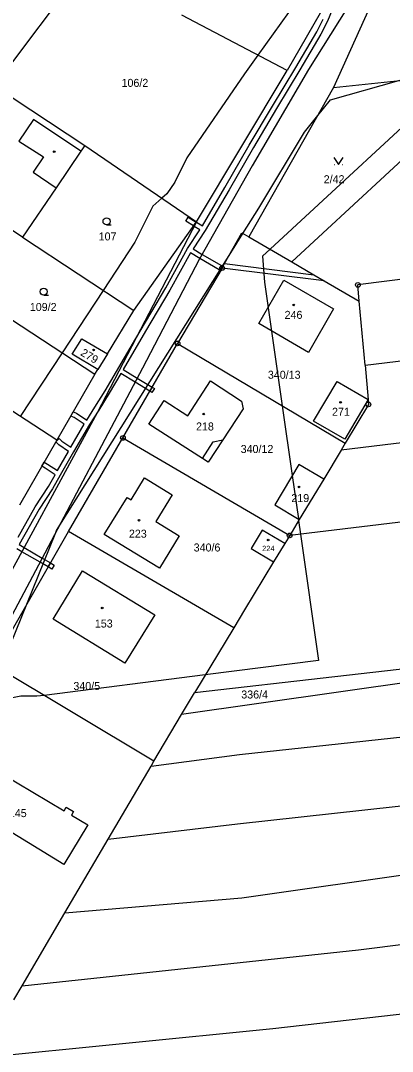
# Model space of a CAD drawing. Extents: x -747333 to -745433, y -1133152 to -1130600.
# Drawn here: x -746191.7 to -746112.5, y -1131861.6 to -1131642.6 of the extents above; entities that cross this region are included whole.
import ezdxf

# ---------------------------------------------------------------- set-up
doc = ezdxf.new("R2010")
doc.units = 0
for name, color, linetype in [('Vrstva 1', 7, 'Continuous'), ('Vrstva 18', 7, 'Continuous'), ('Vrstva 19', 7, 'Continuous'), ('Vrstva 24', 7, 'Continuous'), ('Vrstva 25', 7, 'Continuous'), ('Vrstva 3', 7, 'Continuous'), ('Vrstva 30', 7, 'Continuous'), ('Vrstva 37', 7, 'Continuous'), ('Vrstva 4', 7, 'Continuous'), ('Vrstva 52', 7, 'Continuous'), ('Vrstva 6', 7, 'Continuous')]:
    doc.layers.add(name, color=color, linetype=linetype)

msp = doc.modelspace()

# ---------------------------------------------------------------- linework, layer by layer
at = {"layer": 'Vrstva 1'}
for p, q in [((-746125.11, -1131656.77), (-746143.09, -1131688.51)), ((-746133.92, -1131693.84), (-746104.37, -1131666.43)), ((-746148.26, -1131694.19), (-746144.59, -1131687.64)), ((-746144.59, -1131687.64), (-746143.09, -1131688.51)), ((-746143.09, -1131688.51), (-746133.92, -1131693.84)), ((-746133.92, -1131693.84), (-746129.27, -1131696.54)), ((-746140.98, -1131706.93), (-746135.62, -1131697.67)), ((-746135.62, -1131697.67), (-746125.05, -1131703.81)), ((-746127.06, -1131697.82), (-746119.59, -1131702.16)), ((-746119.59, -1131702.16), (-746119.9, -1131698.71)), ((-746118.38, -1131715.73), (-746119.59, -1131702.16)), ((-746173.21, -1131713.39), (-746167.6, -1131704.18)), ((-746125.05, -1131703.81), (-746130.42, -1131713.06)), ((-746130.42, -1131713.06), (-746140.98, -1131706.93)), ((-746180.67, -1131713.43), (-746178.65, -1131710.15)), ((-746178.65, -1131710.15), (-746173.21, -1131713.39)), ((-746175.23, -1131716.7), (-746180.67, -1131713.43)), ((-746173.21, -1131713.39), (-746175.23, -1131716.7)), ((-746118.38, -1131715.73), (-746117.73, -1131723.06)), ((-746175.84, -1131717.7), (-746175.23, -1131716.7)), ((-746129.35, -1131727.65), (-746124.3, -1131719.23)), ((-746124.3, -1131719.23), (-746117.73, -1131723.06)), ((-746117.73, -1131723.06), (-746122.65, -1131731.51)), ((-746117.73, -1131723.06), (-746117.64, -1131724.09)), ((-746122.65, -1131731.51), (-746129.35, -1131727.65))]:
    msp.add_line(p, q, dxfattribs=at)
for points in [[(-746112.88, -1131629.7), (-746125.11, -1131656.77)], [(-746178.11, -1131631.02), (-746197.29, -1131656.44)], [(-746126.56, -1131638.66), (-746134.91, -1131653.16)], [(-746134.91, -1131653.16), (-746157.34, -1131641.42)], [(-746154.22, -1131685.29), (-746134.91, -1131653.16)], [(-746125.11, -1131656.77), (-746090.01, -1131653.11)], [(-746197.29, -1131656.44), (-746178.01, -1131669.1)], [(-746178.01, -1131669.1), (-746178.84, -1131670.33)], [(-746178.01, -1131669.1), (-746154.22, -1131685.29)], [(-746178.84, -1131670.33), (-746184.1, -1131678.09)], [(-746184.1, -1131678.09), (-746191.3, -1131688.55)], [(-746191.3, -1131688.55), (-746196.29, -1131685.32)], [(-746167.6, -1131704.18), (-746154.22, -1131685.29)], [(-746012.9, -1131685.16), (-746119.9, -1131698.71)], [(-746191.3, -1131688.55), (-746167.6, -1131704.18)], [(-746148.79, -1131695.13), (-746158.27, -1131711.14)], [(-746148.79, -1131695.13), (-746148.26, -1131694.19)], [(-746129.27, -1131696.54), (-746127.06, -1131697.82)], [(-746205.01, -1131698.62), (-746175.84, -1131717.7)], [(-746169.89, -1131731.23), (-746158.27, -1131711.14)], [(-746158.27, -1131711.14), (-746122.58, -1131732.37)], [(-746118.38, -1131715.73), (-746090.83, -1131712.46)], [(-746183.97, -1131731.72), (-746211.35, -1131713.91)], [(-746175.84, -1131717.7), (-746183.97, -1131731.72)], [(-746156.08, -1131726.53), (-746151.26, -1131719.11)], [(-746151.26, -1131719.11), (-746144.66, -1131723.4)], [(-746009.74, -1131720.07), (-746123.47, -1131733.84)], [(-746164.36, -1131728.28), (-746161.12, -1131723.26)], [(-746161.12, -1131723.26), (-746156.08, -1131726.53)], [(-746144.66, -1131723.4), (-746144.31, -1131725.02)], [(-746117.64, -1131724.09), (-746122.58, -1131732.37)], [(-746144.31, -1131725.02), (-746148.66, -1131731.66)], [(-746152.94, -1131735.58), (-746164.36, -1131728.28)], [(-746181.5, -1131751.09), (-746169.89, -1131731.23)], [(-746169.89, -1131731.23), (-746134.41, -1131751.93)], [(-746183.97, -1131731.72), (-746191.89, -1131745.5)], [(-746148.66, -1131731.66), (-746151.74, -1131736.35)], [(-746122.58, -1131732.37), (-746123.47, -1131733.84)], [(-746151.74, -1131736.35), (-746152.94, -1131735.58)], [(-746123.47, -1131733.84), (-746127.17, -1131739.96)], [(-746132.45, -1131736.84), (-746137.57, -1131745.44)], [(-746008.22, -1131736.82), (-746134.41, -1131751.93)], [(-746127.17, -1131739.96), (-746132.45, -1131736.84)], [(-746168.15, -1131744.36), (-746165.34, -1131739.72)], [(-746165.34, -1131739.72), (-746159.44, -1131743.32)], [(-746127.17, -1131739.96), (-746132.37, -1131748.55)], [(-746173.86, -1131751.77), (-746169.01, -1131743.85)], [(-746169.01, -1131743.85), (-746168.15, -1131744.36)], [(-746159.44, -1131743.32), (-746162.91, -1131749)], [(-746137.57, -1131745.44), (-746132.37, -1131748.55)], [(-746132.37, -1131748.55), (-746134.41, -1131751.93)], [(-746197.7, -1131779.34), (-746181.5, -1131751.09)], [(-746146.31, -1131771.57), (-746181.5, -1131751.09)], [(-746162.91, -1131749), (-746157.95, -1131752.03)], [(-746140.23, -1131750.83), (-746142.61, -1131754.73)], [(-746135.47, -1131753.68), (-746140.23, -1131750.83)], [(-746162.14, -1131758.91), (-746173.86, -1131751.77)], [(-746157.95, -1131752.03), (-746162.14, -1131758.91)], [(-746134.41, -1131751.93), (-746135.47, -1131753.68)], [(-746142.61, -1131754.73), (-746137.83, -1131757.57)], [(-746135.47, -1131753.68), (-746137.83, -1131757.57)], [(-746137.83, -1131757.57), (-746144.01, -1131767.78)], [(-746184.77, -1131769.7), (-746178.52, -1131759.43)], [(-746178.52, -1131759.43), (-746163.11, -1131768.8)], [(-746005.35, -1131768.4), (-746157.45, -1131789.98)], [(-746005.35, -1131768.4), (-746154.67, -1131785.39)], [(-746144.01, -1131767.78), (-746146.31, -1131771.57)], [(-746169.46, -1131779.05), (-746184.77, -1131769.7)], [(-746163.11, -1131768.8), (-746169.46, -1131779.05)], [(-746146.31, -1131771.57), (-746154.67, -1131785.39)], [(-746163.29, -1131799.92), (-746197.7, -1131779.34)], [(-746157.45, -1131789.98), (-746154.67, -1131785.39)], [(-746163.29, -1131799.92), (-746157.45, -1131789.98)], [(-746202.46, -1131798.53), (-746182.41, -1131810.46)], [(-746173.02, -1131816.46), (-746163.91, -1131800.98)], [(-746163.91, -1131800.98), (-746163.29, -1131799.92)], [(-746182.44, -1131821.82), (-746207.33, -1131806.71)], [(-746182.41, -1131810.46), (-746181.95, -1131809.69)], [(-746181.95, -1131809.69), (-746180.38, -1131810.62)], [(-746180.38, -1131810.62), (-746180.84, -1131811.4)], [(-746180.84, -1131811.4), (-746177.39, -1131813.45)], [(-746177.39, -1131813.45), (-746182.44, -1131821.82)], [(-746182.24, -1131832.12), (-746173.02, -1131816.46)], [(-746191.35, -1131847.6), (-746182.24, -1131832.12)], [(-746193.13, -1131850.62), (-746191.35, -1131847.6)]]:
    msp.add_lwpolyline(points, dxfattribs=at)
at = {"layer": 'Vrstva 24'}
for p, q in [((-746148.84, -1131695.13), (-746148.74, -1131695.13)), ((-746119.95, -1131698.71), (-746119.85, -1131698.71)), ((-746158.32, -1131711.14), (-746158.22, -1131711.14)), ((-746117.69, -1131724.09), (-746117.59, -1131724.09)), ((-746169.94, -1131731.23), (-746169.84, -1131731.23)), ((-746134.46, -1131751.93), (-746134.36, -1131751.93))]:
    msp.add_line(p, q, dxfattribs=at)
for centre in [(-746148.79, -1131695.13), (-746119.9, -1131698.71), (-746158.27, -1131711.14), (-746117.64, -1131724.09), (-746169.89, -1131731.23), (-746134.41, -1131751.93)]:
    msp.add_circle(centre, 0.499289, dxfattribs=at)
at = {"layer": 'Vrstva 25'}
for p, q in [((-746124.97, -1131673.11), (-746124.87, -1131673.11)), ((-746123.17, -1131673.11), (-746123.07, -1131673.11)), ((-746173.38, -1131685.96), (-746172.38, -1131685.96)), ((-746186.76, -1131700.89), (-746185.76, -1131700.89))]:
    msp.add_line(p, q, dxfattribs=at)
msp.add_lwpolyline([(-746125.02, -1131671.61), (-746124.02, -1131673.11), (-746123.02, -1131671.61)], dxfattribs=at)
for centre, radius in [((-746184.52, -1131670.42), 0.174503), ((-746173.38, -1131685.21), 0.75), ((-746186.76, -1131700.14), 0.75), ((-746133.56, -1131702.97), 0.174503), ((-746176.13, -1131712.54), 0.174503), ((-746123.58, -1131723.66), 0.174503), ((-746152.7, -1131726.14), 0.174503), ((-746132.42, -1131741.64), 0.174503), ((-746166.47, -1131748.71), 0.174503), ((-746138.99, -1131752.92), 0.174503), ((-746174.3, -1131767.35), 0.174503)]:
    msp.add_circle(centre, radius, dxfattribs=at)
at = {"layer": 'Vrstva 3'}
for points in [[(-746140.98, -1131706.93), (-746135.62, -1131697.67)], [(-746135.62, -1131697.67), (-746125.05, -1131703.81)], [(-746125.05, -1131703.81), (-746130.42, -1131713.06)], [(-746130.42, -1131713.06), (-746140.98, -1131706.93)], [(-746180.67, -1131713.43), (-746178.65, -1131710.15)], [(-746178.65, -1131710.15), (-746173.21, -1131713.39)], [(-746175.23, -1131716.7), (-746180.67, -1131713.43)], [(-746173.21, -1131713.39), (-746175.23, -1131716.7)], [(-746156.08, -1131726.53), (-746151.26, -1131719.11)], [(-746151.26, -1131719.11), (-746144.66, -1131723.4)], [(-746129.35, -1131727.65), (-746124.3, -1131719.23)], [(-746124.3, -1131719.23), (-746117.73, -1131723.06)], [(-746164.36, -1131728.28), (-746161.12, -1131723.26)], [(-746161.12, -1131723.26), (-746156.08, -1131726.53)], [(-746144.66, -1131723.4), (-746144.31, -1131725.02)], [(-746117.73, -1131723.06), (-746122.65, -1131731.51)], [(-746144.31, -1131725.02), (-746148.66, -1131731.66)], [(-746152.94, -1131735.58), (-746164.36, -1131728.28)], [(-746122.65, -1131731.51), (-746129.35, -1131727.65)], [(-746152.94, -1131735.58), (-746150.67, -1131732.02)], [(-746150.67, -1131732.02), (-746148.66, -1131731.66)], [(-746132.45, -1131736.84), (-746137.57, -1131745.44)], [(-746127.17, -1131739.96), (-746132.45, -1131736.84)], [(-746168.15, -1131744.36), (-746165.34, -1131739.72)], [(-746165.34, -1131739.72), (-746159.44, -1131743.32)], [(-746127.17, -1131739.96), (-746132.37, -1131748.55)], [(-746173.86, -1131751.77), (-746169.01, -1131743.85)], [(-746169.01, -1131743.85), (-746168.15, -1131744.36)], [(-746159.44, -1131743.32), (-746162.91, -1131749)], [(-746137.57, -1131745.44), (-746132.37, -1131748.55)], [(-746162.91, -1131749), (-746157.95, -1131752.03)], [(-746140.23, -1131750.83), (-746142.61, -1131754.73)], [(-746135.47, -1131753.68), (-746140.23, -1131750.83)], [(-746162.14, -1131758.91), (-746173.86, -1131751.77)], [(-746157.95, -1131752.03), (-746162.14, -1131758.91)], [(-746142.61, -1131754.73), (-746137.83, -1131757.57)], [(-746135.47, -1131753.68), (-746137.83, -1131757.57)], [(-746184.77, -1131769.7), (-746178.52, -1131759.43)], [(-746178.52, -1131759.43), (-746163.11, -1131768.8)], [(-746169.46, -1131779.05), (-746184.77, -1131769.7)], [(-746163.11, -1131768.8), (-746169.46, -1131779.05)], [(-746202.46, -1131798.53), (-746182.41, -1131810.46)], [(-746182.44, -1131821.82), (-746207.33, -1131806.71)], [(-746182.41, -1131810.46), (-746181.95, -1131809.69)], [(-746181.95, -1131809.69), (-746180.38, -1131810.62)], [(-746180.38, -1131810.62), (-746180.84, -1131811.4)], [(-746180.84, -1131811.4), (-746177.39, -1131813.45)], [(-746177.39, -1131813.45), (-746182.44, -1131821.82)]]:
    msp.add_lwpolyline(points, dxfattribs=at)
at = {"layer": 'Vrstva 30'}
msp.add_line((-746148.26, -1131694.19), (-746129.27, -1131696.54), dxfattribs=at)
for points in [[(-746123.22, -1131635.02), (-746126.33, -1131642.66)], [(-746128.65, -1131644.97), (-746127.25, -1131642.24)], [(-746126.33, -1131642.66), (-746127.77, -1131645.45)], [(-746133.13, -1131652.55), (-746128.65, -1131644.97)], [(-746127.77, -1131645.45), (-746132.27, -1131653.05)], [(-746138.09, -1131660.73), (-746133.13, -1131652.55)], [(-746132.27, -1131653.05), (-746137.23, -1131661.25)], [(-746143, -1131669.04), (-746138.09, -1131660.73)], [(-746137.23, -1131661.25), (-746142.14, -1131669.54)], [(-746148.18, -1131678.01), (-746143, -1131669.04)], [(-746142.14, -1131669.54), (-746147.32, -1131678.51)], [(-746152.98, -1131686.17), (-746148.18, -1131678.01)], [(-746147.32, -1131678.51), (-746152.38, -1131687.12)], [(-746156.53, -1131685.18), (-746156.01, -1131684.32)], [(-746154.86, -1131686.19), (-746156.53, -1131685.18)], [(-746156.01, -1131684.32), (-746154.28, -1131685.38)], [(-746154.86, -1131686.19), (-746154.28, -1131685.38)], [(-746154.28, -1131685.38), (-746154.86, -1131686.19)], [(-746154.28, -1131685.38), (-746154.27, -1131685.38)], [(-746154.27, -1131685.38), (-746152.98, -1131686.17)], [(-746156.12, -1131690.96), (-746153.51, -1131687.02)], [(-746152.38, -1131687.12), (-746154.98, -1131691.06)], [(-746154.73, -1131686.27), (-746154.86, -1131686.19)], [(-746153.51, -1131687.02), (-746154.73, -1131686.27)], [(-746160.8, -1131699.33), (-746156.12, -1131690.96)], [(-746155.5, -1131691.91), (-746159.94, -1131699.83)], [(-746153.51, -1131693.09), (-746155.5, -1131691.91)], [(-746154.98, -1131691.06), (-746153.01, -1131692.22)], [(-746149.4, -1131695.5), (-746153.51, -1131693.09)], [(-746153.01, -1131692.22), (-746148.93, -1131694.62)], [(-746149.1, -1131695.65), (-746149.4, -1131695.5)], [(-746148.79, -1131695.13), (-746149.1, -1131695.65)], [(-746148.93, -1131694.62), (-746148.6, -1131694.78)], [(-746148.79, -1131695.13), (-746148.26, -1131694.19)], [(-746148.6, -1131694.78), (-746148.79, -1131695.13)], [(-746127.06, -1131697.82), (-746148.79, -1131695.13)], [(-746129.27, -1131696.54), (-746127.06, -1131697.82)], [(-746167.13, -1131710.1), (-746160.8, -1131699.33)], [(-746159.94, -1131699.83), (-746165.07, -1131708.57)], [(-746165.07, -1131708.57), (-746169.86, -1131716.66)], [(-746173.7, -1131721.2), (-746167.13, -1131710.1)], [(-746170.36, -1131717.52), (-746172.84, -1131721.72)], [(-746167.3, -1131719.39), (-746170.36, -1131717.52)], [(-746169.86, -1131716.66), (-746166.83, -1131718.5)], [(-746164.15, -1131721.3), (-746167.3, -1131719.39)], [(-746166.83, -1131718.5), (-746163.65, -1131720.44)], [(-746163.65, -1131720.44), (-746164.15, -1131721.3)], [(-746164.15, -1131721.3), (-746163.65, -1131720.44)], [(-746163.65, -1131720.44), (-746163.21, -1131720.71)], [(-746175.84, -1131724.68), (-746173.7, -1131721.2)], [(-746172.84, -1131721.72), (-746175.05, -1131725.31)], [(-746163.73, -1131721.56), (-746164.15, -1131721.3)], [(-746163.21, -1131720.71), (-746163.73, -1131721.56)], [(-746177.6, -1131727.44), (-746175.84, -1131724.68)], [(-746181, -1131726.59), (-746180.49, -1131725.71)], [(-746180.25, -1131726.86), (-746181, -1131726.59)], [(-746180.49, -1131725.71), (-746179.79, -1131725.96)], [(-746178.13, -1131728.29), (-746180.25, -1131726.86)], [(-746179.79, -1131725.96), (-746177.6, -1131727.44)], [(-746175.05, -1131725.31), (-746177.01, -1131728.37)], [(-746181, -1131733.22), (-746178.13, -1131728.29)], [(-746177.01, -1131728.37), (-746180.41, -1131734.2)], [(-746184.16, -1131732.05), (-746183.48, -1131731.32)], [(-746183.48, -1131731.32), (-746182.89, -1131731.88)], [(-746183.53, -1131732.66), (-746184.16, -1131732.05)], [(-746181.5, -1131734.1), (-746183.53, -1131732.66)], [(-746182.89, -1131731.88), (-746181, -1131733.22)], [(-746183.84, -1131738.17), (-746181.5, -1131734.1)], [(-746180.41, -1131734.2), (-746183.24, -1131739.13)], [(-746187.13, -1131737.21), (-746186.63, -1131736.35)], [(-746186.47, -1131737.67), (-746187.13, -1131737.21)], [(-746186.63, -1131736.35), (-746185.92, -1131736.83)], [(-746184.34, -1131739.04), (-746186.47, -1131737.67)], [(-746185.92, -1131736.83), (-746183.84, -1131738.17)], [(-746185.76, -1131741.54), (-746184.34, -1131739.04)], [(-746183.24, -1131739.13), (-746184.9, -1131742.05)], [(-746188.55, -1131745.87), (-746185.76, -1131741.54)], [(-746184.9, -1131742.05), (-746187.69, -1131746.39)], [(-746192.22, -1131752.28), (-746188.55, -1131745.87)], [(-746187.69, -1131746.39), (-746192, -1131753.89)], [(-746191.41, -1131755.39), (-746192.48, -1131754.76)], [(-746192, -1131753.89), (-746190.93, -1131754.51)], [(-746187.53, -1131757.65), (-746191.41, -1131755.39)], [(-746190.93, -1131754.51), (-746187.06, -1131756.76)], [(-746185.83, -1131758.63), (-746187.53, -1131757.65)], [(-746187.06, -1131756.76), (-746185.33, -1131757.77)], [(-746185.33, -1131757.77), (-746185.83, -1131758.63)], [(-746185.83, -1131758.63), (-746185.33, -1131757.77)], [(-746185.02, -1131759.1), (-746185.83, -1131758.63)], [(-746185.33, -1131757.77), (-746184.52, -1131758.24)], [(-746184.52, -1131758.24), (-746185.02, -1131759.1)]]:
    msp.add_lwpolyline(points, dxfattribs=at)
at = {"layer": 'Vrstva 37'}
for centre in [(-746133.56, -1131702.97), (-746176.13, -1131712.54), (-746123.58, -1131723.66), (-746152.7, -1131726.14), (-746132.42, -1131741.64), (-746166.47, -1131748.71), (-746138.99, -1131752.92), (-746174.3, -1131767.35)]:
    msp.add_circle(centre, 0.174503, dxfattribs=at)
at = {"layer": 'Vrstva 4'}
for points in [[(-746188.96, -1131663.55), (-746192.08, -1131668.2)], [(-746178.84, -1131670.33), (-746188.96, -1131663.55)], [(-746192.08, -1131668.2), (-746186.79, -1131671.5)], [(-746186.79, -1131671.5), (-746189, -1131674.77)], [(-746189, -1131674.77), (-746184.1, -1131678.09)], [(-746152.94, -1131735.58), (-746150.67, -1131732.02)], [(-746150.67, -1131732.02), (-746148.66, -1131731.66)]]:
    msp.add_lwpolyline(points, dxfattribs=at)
at = {"layer": 'Vrstva 52'}
for points in [[(-746131.39, -1131636.2), (-746141.16, -1131649.89), (-746144, -1131653.88), (-746156.31, -1131671.75), (-746158.87, -1131676.87), (-746160.56, -1131679.37), (-746161.59, -1131680.27), (-746163.56, -1131682), (-746167.37, -1131689.63), (-746174.13, -1131699.88), (-746182.85, -1131713.12), (-746191.76, -1131726.65)], [(-746191.62, -1131786.12), (-746198.87, -1131787.5), (-746195.98, -1131780.37), (-746190.37, -1131766.55), (-746184.18, -1131751.31), (-746184, -1131750.88), (-746183.66, -1131750.33), (-746146.96, -1131691.87), (-746144.38, -1131687.76), (-746141, -1131682.38), (-746131.25, -1131666.25), (-746128.68, -1131663.08), (-746125.69, -1131659.37), (-746111.15, -1131655.31), (-746094.81, -1131650.75), (-746098.31, -1131653.98)], [(-746098.31, -1131653.98), (-746138.57, -1131691.14), (-746140.19, -1131692.62), (-746139.75, -1131698.13), (-746135.99, -1131724.39), (-746133.87, -1131739.22), (-746132.55, -1131748.44), (-746132.5, -1131748.77), (-746132.09, -1131751.65), (-746128.25, -1131778.5), (-746152.36, -1131781.56), (-746186.69, -1131785.93), (-746188.25, -1131786.12), (-746191.62, -1131786.12)]]:
    msp.add_lwpolyline(points, dxfattribs=at)
at = {"layer": 'Vrstva 6'}
for points in [[(-746119.1, -1131634.98), (-746130.42, -1131652.96)], [(-746130.42, -1131652.96), (-746142.41, -1131673.43)], [(-746142.41, -1131673.43), (-746153.65, -1131693.34)], [(-746154.22, -1131685.29), (-746175.35, -1131725.88)], [(-746153.65, -1131693.34), (-746165.71, -1131716.39)], [(-746165.71, -1131716.39), (-746188.47, -1131759.43)], [(-746175.35, -1131725.88), (-746198.19, -1131767.85)], [(-746188.47, -1131759.43), (-746209.77, -1131799.39)], [(-746145.12, -1131798.49), (-746091.32, -1131792.64)], [(-746163.91, -1131800.98), (-746145.12, -1131798.49)], [(-746145.54, -1131813.2), (-746104.87, -1131808.78)], [(-746173.02, -1131816.46), (-746145.54, -1131813.2)], [(-746144.56, -1131828.9), (-746105.32, -1131823.34)], [(-746182.24, -1131832.12), (-746144.56, -1131828.9)], [(-746119.75, -1131839.99), (-746065.09, -1131833.14)], [(-746191.35, -1131847.6), (-746119.75, -1131839.99)], [(-746138, -1131856.68), (-746072.36, -1131849.26)], [(-746200.63, -1131862.93), (-746138, -1131856.68)]]:
    msp.add_lwpolyline(points, dxfattribs=at)

# ---------------------------------------------------------------- texts
at = {"layer": 'Vrstva 18'}
for s, p in [('106/2', (-746170.19, -1131656.64)), ('2/42', (-746127.17, -1131677.11)), ('107', (-746175.06, -1131689.26)), ('109/2', (-746189.71, -1131704.25)), ('340/13', (-746139.048193, -1131718.65)), ('340/12', (-746144.84, -1131734.43)), ('340/6', (-746154.84, -1131755.35)), ('340/5', (-746180.44, -1131784.78)), ('336/4', (-746144.71, -1131786.58))]:
    msp.add_text(s, height=1.7, dxfattribs=at).set_placement(p)
at = {"layer": 'Vrstva 19'}
for s, height, p in [('246', 1.7, (-746135.492927, -1131705.93)), ('271', 1.7, (-746125.39881, -1131726.52)), ('218', 1.7, (-746154.34, -1131729.64)), ('219', 1.7, (-746134.06, -1131744.85)), ('223', 1.7, (-746168.62, -1131752.42)), ('224', 1.14, (-746140.27, -1131755.28)), ('153', 1.7, (-746175.87, -1131771.5)), ('145', 1.7, (-746194.17, -1131811.78))]:
    msp.add_text(s, height=height, dxfattribs=at).set_placement(p)
msp.add_text('279', height=1.7, rotation=328.959, dxfattribs=at).set_placement((-746179.072956, -1131713.573432))

doc.saveas('drawing.dxf')
